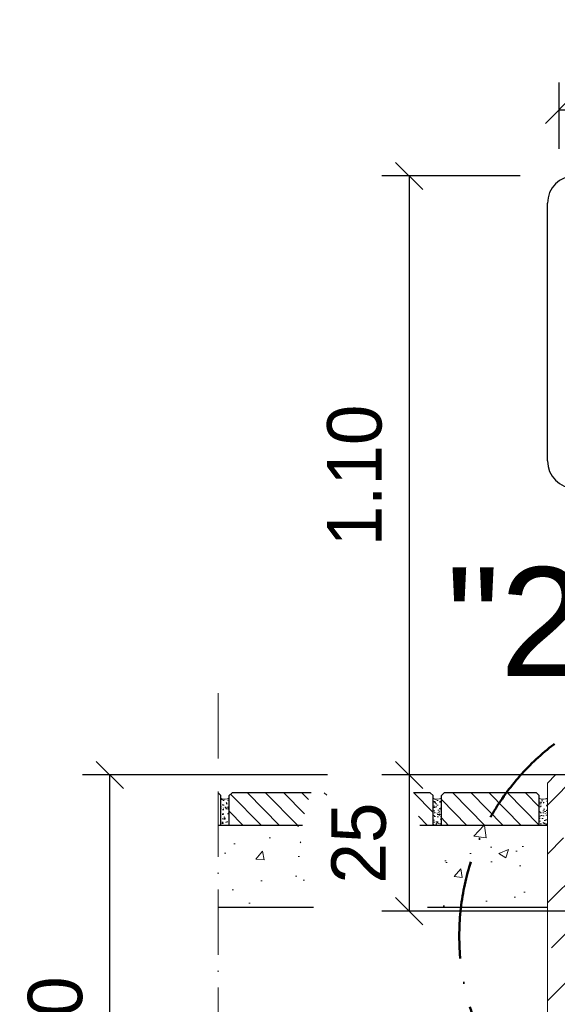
# Model space of a CAD drawing. Header units: millimetres. Extents: x -6179 to 18141, y -8419 to 8561.
# Tile 535 of 579: x -6116 to -5128, y 6246 to 8054. Entities that reach past the tile are written whole.
import ezdxf

# ---------------------------------------------------------------- set-up
doc = ezdxf.new("R2010")
doc.units = ezdxf.units.MM
doc.linetypes.add('ACAD_ISO10W100', pattern=[18, 12, -3, 0, -3])
for name, color, linetype, lineweight in [('Bemaßung', 7, 'Continuous', 9), ('Betonfundamente', 7, 'Continuous', 18), ('Geländer', 7, 'Continuous', 25), ('Pflaster-Gehweg', 7, 'Continuous', 15)]:
    doc.layers.add(name, color=color, linetype=linetype, lineweight=lineweight)
doc.layers.add('Beschriftung', color=7, linetype='Continuous')
doc.layers.add('POL_Bema', color=7, linetype='Continuous')
doc.styles.add('LBB3.5M1000', font='isocp.shx', dxfattribs={"height": 3.5})
doc.dimstyles.new('DIN', dxfattribs={"dimtxt": 2.5, "dimasz": 2.5, "dimexe": 1.25, "dimexo": 0.625, "dimtad": 1, "dimtih": 1, "dimdec": 4, "dimdsep": 46, "dimlunit": 6, "dimtxsty": 'Standard', "dimcen": 2.5, "dimadec": 0, "dimazin": 0, "dimtfac": 1, "dimtdec": 4, "dimtmove": 0, "dimatfit": 3, "dimfxl": 0, "dimtvp": 1, "dimtolj": 1, "dimtzin": 0, "dimarcsym": 0})

# ---------------------------------------------------------------- blocks, each defined once
blk = doc.blocks.new('_Oblique')
at = {"layer": 'POL_Bema', "color": 0, "lineweight": -2}
blk.add_line((-0.5, -0.5), (0.5, 0.5), dxfattribs=at)
blk = doc.blocks.new('*D53')
at = {"layer": 'Bemaßung', "color": 0, "lineweight": -2}
for p, q in [((-5196.2, 7767.2), (-5450.4, 7767.2)), ((-5400.4, 7767.2), (-5400.4, 6667.2)), ((-5196.2, 6667.2), (-5450.4, 6667.2))]:
    blk.add_line(p, q, dxfattribs=at)
at = {"layer": 'DEFPOINTS', "color": 0}
for p in [(-5096.2, 7767.2), (-5400.4, 6667.2), (-5096.2, 6667.2)]:
    blk.add_point(p, dxfattribs=at)
at = {"layer": 'Bemaßung', "color": 0, "lineweight": -2, "xscale": 50, "yscale": 50, "zscale": 50}
for p, rotation in [((-5400.4, 7767.2), 90), ((-5400.4, 6667.2), 270)]:
    blk.add_blockref('_Oblique', p, dxfattribs=dict(at, rotation=rotation))
at = {"layer": 'Bemaßung', "color": 0, "insert": (-5500.4, 7217.2), "char_height": 100, "attachment_point": 5, "rotation": 90}
blk.add_mtext('\\A1;1.10', dxfattribs=at)
blk = doc.blocks.new('*D54')
at = {"layer": 'Bemaßung', "color": 0, "lineweight": -2}
for p, q in [((-5084.6, 6667.2), (-5450.4, 6667.2)), ((-5400.4, 6667.2), (-5400.4, 6417.2)), ((-5084.6, 6417.2), (-5450.4, 6417.2))]:
    blk.add_line(p, q, dxfattribs=at)
at = {"layer": 'DEFPOINTS', "color": 0}
for p in [(-4984.6, 6667.2), (-5400.4, 6417.2), (-4984.6, 6417.2)]:
    blk.add_point(p, dxfattribs=at)
at = {"layer": 'Bemaßung', "color": 0, "lineweight": -2, "xscale": 50, "yscale": 50, "zscale": 50}
for p, rotation in [((-5400.4, 6667.2), 90), ((-5400.4, 6417.2), 270)]:
    blk.add_blockref('_Oblique', p, dxfattribs=dict(at, rotation=rotation))
at = {"layer": 'Bemaßung', "color": 0, "insert": (-5492.6, 6542.2), "char_height": 100, "attachment_point": 5, "rotation": 90}
blk.add_mtext('\\A1;25', dxfattribs=at)
blk = doc.blocks.new('*D55')
at = {"layer": 'Bemaßung', "color": 0, "lineweight": -2}
for p, q in [((-5550.4, 6667.2), (-6000.5, 6667.2)), ((-5950.5, 5667.2), (-5950.5, 6667.2)), ((-5851.5, 5667.2), (-6000.5, 5667.2))]:
    blk.add_line(p, q, dxfattribs=at)
at = {"layer": 'DEFPOINTS', "color": 0}
for p in [(-5950.5, 6667.2), (-5450.4, 6667.2), (-5751.5, 5667.2)]:
    blk.add_point(p, dxfattribs=at)
at = {"layer": 'Bemaßung', "color": 0, "lineweight": -2, "xscale": 50, "yscale": 50, "zscale": 50}
for p, rotation in [((-5950.5, 6667.2), 90), ((-5950.5, 5667.2), 270)]:
    blk.add_blockref('_Oblique', p, dxfattribs=dict(at, rotation=rotation))
at = {"layer": 'Bemaßung', "color": 0, "insert": (-6050.5, 6167.2), "char_height": 100, "attachment_point": 5, "rotation": 90}
blk.add_mtext('\\A1;1.00', dxfattribs=at)
blk = doc.blocks.new('*D56')
at = {"layer": 'Bemaßung', "color": 0, "lineweight": -2}
for p, q in [((-5125, 7817.2), (-5125, 7938.6)), ((-4884.6, 7846), (-4884.6, 7938.6)), ((-5125, 7888.6), (-4884.6, 7888.6)), ((-4884.6, 7888.6), (-4568, 7888.6))]:
    blk.add_line(p, q, dxfattribs=at)
at = {"layer": 'DEFPOINTS', "color": 0}
for p in [(-5125, 7888.6), (-4884.6, 7746), (-5125, 7717.2)]:
    blk.add_point(p, dxfattribs=at)
at = {"layer": 'Bemaßung', "color": 0, "lineweight": -2, "xscale": 50, "yscale": 50, "zscale": 50, "rotation": 180}
blk.add_blockref('_Oblique', (-5125, 7888.6), dxfattribs=at)
at = {"layer": 'Bemaßung', "color": 0, "lineweight": -2, "xscale": 50, "yscale": 50, "zscale": 50}
blk.add_blockref('_Oblique', (-4884.6, 7888.6), dxfattribs=at)
at = {"layer": 'Bemaßung', "color": 0, "insert": (-4701.3, 7988.6), "char_height": 100, "attachment_point": 5}
blk.add_mtext('\\A1;24', dxfattribs=at)

msp = doc.modelspace()

# ---------------------------------------------------------------- hatches: boundary and pattern name
at = {"layer": 'Betonfundamente', "lineweight": 9}
h = msp.add_hatch(dxfattribs=at)
h.set_pattern_fill('ANSI33', color=256, scale=20, style=0)
h.set_pattern_definition([(45, (-116247.28, 9739.51), (-89.80256, 89.80256), []), (45, (-116157.48, 9739.51), (-89.80256, 89.80256), [63.5, -31.75])])
h.paths.add_polyline_path([(-5146.19568, 6117.7407), (-4546.19567, 6110.94431), (-4546.19554, 6392.207), (-4561.19553, 6407.207), (-4996.19553, 6407.207), (-4996.19553, 6652.207), (-5011.19553, 6667.207), (-5131.19553, 6667.207), (-5146.19553, 6652.207)])
at = {"layer": 'Pflaster-Gehweg'}
h = msp.add_hatch(dxfattribs=at)
h.set_pattern_fill('AR-CONC', color=256, scale=0.1, angle=-0.521354, style=0)
h.set_pattern_definition([(49.478646, (-14906919.754, 2637138.871), (18.203209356, -1.759616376), [1.905, -20.955]), (354.478646, (-14906919.754, 2637138.871), (-3.350290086, 19.136941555), [1.524, -16.764]), (99.929646, (-14906918.238, 2637138.725), (14.85298434, 17.37723763), [1.619, -17.809]), (45.662846, (-14906919.708, 2637143.951), (27.068526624, -4.45071948), [2.8575, -31.4325]), (96.114246, (-14906917.453, 2637143.58), (23.96457854, 24.52551198), [2.4285, -26.7135]), (350.662646, (-14906919.708, 2637143.95), (23.964615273, 24.52546784), [2.286, -25.146]), (20.478646, (-14906917.18, 2637142.658), (15.067806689, -10.364086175), [1.905, -20.955]), (325.478646, (-14906917.18, 2637142.658), (6.347543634, 18.361799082), [1.524, -16.764]), (70.930046, (-14906915.924, 2637141.795), (21.415308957, 7.997754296), [1.619, -17.809]), (36.978645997, (-14906919.7545, 2637138.8715), (0.3857860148, 8.4523434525), [0, -16.5608, 0, -17.018, 0, -16.8275]), (6.978646, (-14906919.7545, 2637138.8715), (6.7728461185, 9.956842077), [0, -9.7028, 0, -16.1798, 0, -6.4135]), (326.978645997, (-14906925.4184, 2637138.923), (13.5532854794, -0.696227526), [0, -6.35, 0, -19.812, 0, -26.289]), (316.978646, (-14906927.958, 2637138.946), (14.835441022, 2.407757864), [0, -8.255, 0, -13.1572, 0, -18.669])])
h.paths.add_polyline_path([(-5746.19553, 6574.61447), (-5746.19553, 6624.49804, 0.1313025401), (-5738.69553, 6622.56689, 0.1320187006), (-5731.19553, 6624.65566), (-5731.19553, 6574.61448)], flags=0)
at = {"layer": 'Pflaster-Gehweg', "lineweight": 9}
h = msp.add_hatch(dxfattribs=at)
h.set_pattern_fill('LINE', color=256, scale=7.5, angle=134.478646, style=0)
h.set_pattern_definition([(134.478646, (-14907114.754, 2637138.871), (-16.990495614, -16.684070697), [])])
h.paths.add_polyline_path([(-5596.43684, 6574.61448), (-5596.11985, 6577.2268), (-5593.0679, 6593.7652), (-5589.03695, 6609.82789), (-5584.05948, 6625.28552), (-5580.33253, 6634.61447), (-5725.89223, 6634.61447), (-5731.19553, 6629.31117), (-5731.19553, 6574.61447)])
h = msp.add_hatch(dxfattribs=at)
h.set_pattern_fill('LINE', color=256, scale=7.5, angle=134.478646, style=0)
h.set_pattern_definition([(134.478646, (-14907309.754, 2637138.871), (-16.990495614, -16.684070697), [])])
h.paths.add_polyline_path([(-5392.50259, 6634.61447), (-5392.012, 6633.11039), (-5387.52701, 6615.73406), (-5383.93189, 6597.49854), (-5381.26475, 6578.59712), (-5380.91292, 6574.61448), (-5356.19553, 6574.61448), (-5356.19553, 6629.31117), (-5361.49883, 6634.61447)])
at = {"layer": 'Pflaster-Gehweg'}
h = msp.add_hatch(dxfattribs=at)
h.set_pattern_fill('AR-CONC', color=256, scale=0.1, angle=-0.521354, style=0)
h.set_pattern_definition([(49.478646, (-14907309.754, 2637138.871), (18.203209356, -1.759616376), [1.905, -20.955]), (354.478646, (-14907309.754, 2637138.871), (-3.350290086, 19.136941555), [1.524, -16.764]), (99.929646, (-14907308.238, 2637138.725), (14.85298434, 17.37723763), [1.619, -17.809]), (45.662846, (-14907309.708, 2637143.951), (27.068526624, -4.45071948), [2.8575, -31.4325]), (96.114246, (-14907307.453, 2637143.58), (23.96457854, 24.52551198), [2.4285, -26.7135]), (350.662646, (-14907309.708, 2637143.95), (23.964615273, 24.52546784), [2.286, -25.146]), (20.478646, (-14907307.18, 2637142.658), (15.067806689, -10.364086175), [1.905, -20.955]), (325.478646, (-14907307.18, 2637142.658), (6.347543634, 18.361799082), [1.524, -16.764]), (70.930046, (-14907305.924, 2637141.795), (21.415308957, 7.997754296), [1.619, -17.809]), (36.978645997, (-14907309.7545, 2637138.8715), (0.3857860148, 8.4523434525), [0, -16.5608, 0, -17.018, 0, -16.8275]), (6.978646, (-14907309.7545, 2637138.8715), (6.7728461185, 9.956842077), [0, -9.7028, 0, -16.1798, 0, -6.4135]), (326.978645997, (-14907315.4184, 2637138.923), (13.5532854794, -0.696227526), [0, -6.35, 0, -19.812, 0, -26.289]), (316.978646, (-14907317.958, 2637138.946), (14.835441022, 2.407757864), [0, -8.255, 0, -13.1572, 0, -18.669])])
h.paths.add_polyline_path([(-5356.19553, 6574.61447), (-5356.19553, 6624.49804, 0.1313025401), (-5348.69553, 6622.56689, 0.1320187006), (-5341.19553, 6624.65566), (-5341.19553, 6574.61448)], flags=0)
at = {"layer": 'Pflaster-Gehweg', "lineweight": 9}
h = msp.add_hatch(dxfattribs=at)
h.set_pattern_fill('LINE', color=256, scale=7.5, angle=134.478646, style=0)
h.set_pattern_definition([(134.478646, (-14907504.754, 2637138.871), (-16.990495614, -16.684070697), [])])
h.paths.add_polyline_path([(-5341.19553, 6574.61447), (-5341.19553, 6629.31117), (-5335.89223, 6634.61447), (-5166.49883, 6634.61447), (-5161.19553, 6629.31117), (-5161.19553, 6574.61448)], flags=0)
at = {"layer": 'Pflaster-Gehweg'}
h = msp.add_hatch(dxfattribs=at)
h.set_pattern_fill('AR-CONC', color=256, scale=0.1, angle=-0.521354, style=0)
h.set_pattern_definition([(49.478646, (-14907504.754, 2637138.871), (18.203209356, -1.759616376), [1.905, -20.955]), (354.478646, (-14907504.754, 2637138.871), (-3.350290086, 19.136941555), [1.524, -16.764]), (99.929646, (-14907503.238, 2637138.725), (14.85298434, 17.37723763), [1.619, -17.809]), (45.662846, (-14907504.708, 2637143.951), (27.068526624, -4.45071948), [2.8575, -31.4325]), (96.114246, (-14907502.453, 2637143.58), (23.96457854, 24.52551198), [2.4285, -26.7135]), (350.662646, (-14907504.708, 2637143.95), (23.964615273, 24.52546784), [2.286, -25.146]), (20.478646, (-14907502.18, 2637142.658), (15.067806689, -10.364086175), [1.905, -20.955]), (325.478646, (-14907502.18, 2637142.658), (6.347543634, 18.361799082), [1.524, -16.764]), (70.930046, (-14907500.924, 2637141.795), (21.415308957, 7.997754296), [1.619, -17.809]), (36.978645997, (-14907504.7545, 2637138.8715), (0.3857860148, 8.4523434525), [0, -16.5608, 0, -17.018, 0, -16.8275]), (6.978646, (-14907504.7545, 2637138.8715), (6.7728461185, 9.956842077), [0, -9.7028, 0, -16.1798, 0, -6.4135]), (326.978645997, (-14907510.4184, 2637138.923), (13.5532854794, -0.696227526), [0, -6.35, 0, -19.812, 0, -26.289]), (316.978646, (-14907512.958, 2637138.946), (14.835441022, 2.407757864), [0, -8.255, 0, -13.1572, 0, -18.669])])
h.paths.add_polyline_path([(-5161.19553, 6574.61447), (-5161.19553, 6624.49804, 0.1313025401), (-5153.69553, 6622.56689, 0.1320187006), (-5146.19553, 6624.65566), (-5146.19553, 6574.61448)], flags=0)
at = {"layer": 'Pflaster-Gehweg', "lineweight": 9}
h = msp.add_hatch(dxfattribs=at)
h.set_pattern_fill('AR-CONC', color=256, angle=-1e-14, style=0)
h.paths.add_polyline_path([(-5575.87688, 6424.61447), (-5578.17554, 6429.34611), (-5584.05948, 6444.07424), (-5589.03695, 6459.53188), (-5593.0679, 6475.59456), (-5596.11985, 6492.13296), (-5598.16824, 6509.01393), (-5599.19657, 6526.10154), (-5599.19657, 6543.25822), (-5598.16824, 6560.34584), (-5596.43684, 6574.61447), (-5751.49883, 6574.61447), (-5751.49883, 6424.61447)])
h.paths.add_polyline_path([(-5360.7544, 6439.07782), (-5366.96957, 6424.61447), (-5146.19553, 6424.61447), (-5146.19553, 6574.61447), (-5346.56681, 6574.61447), (-5344.9271, 6561.89107), (-5343.77059, 6543.77774), (-5343.77059, 6525.58202), (-5344.9271, 6507.4687), (-5347.22966, 6489.6018), (-5350.65741, 6472.14314), (-5355.17931, 6455.25082)])

# ---------------------------------------------------------------- linework, layer by layer
at = {"linetype": 'ACAD_ISO10W100', "lineweight": 18, "ltscale": 10}
msp.add_line((-5751.49883, 6817.20899), (-5751.49883, 5492.20769), dxfattribs=at)
for p, q in [((-5596.5057, 6574.61447), (-5751.49883, 6574.61447)), ((-5146.19553, 6574.61447), (-5380.83083, 6574.61447))]:
    msp.add_line(p, q)
at = {"linetype": 'ACAD_ISO10W100', "lineweight": 50, "ltscale": 15}
msp.add_circle((-4865.18569, 6371.56485), 443.07701, dxfattribs=at)
at = {"layer": 'Betonfundamente'}
for p, q in [((-5146.19553, 6652.207), (-5131.19553, 6667.207)), ((-5131.19553, 6667.207), (-5011.19553, 6667.207)), ((-5146.19553, 6097.53713), (-5146.19553, 6652.207))]:
    msp.add_line(p, q, dxfattribs=at)
at = {"layer": 'Geländer'}
msp.add_line((-5146.19553, 7243.957), (-5146.19553, 7717.207), dxfattribs=at)
for centre, start, end in [((-5096.19553, 7717.207), 90, 180), ((-5096.19553, 7243.957), 180, 270)]:
    msp.add_arc(centre, 50, start, end, dxfattribs=at)
at = {"layer": 'Pflaster-Gehweg'}
for p, q in [((-5751.49883, 6634.61447), (-5746.19553, 6629.31117)), ((-5725.89223, 6634.61447), (-5731.19553, 6629.31117)), ((-5556.49883, 6634.61447), (-5551.83812, 6629.95376)), ((-5361.49883, 6634.61447), (-5356.19553, 6629.31117)), ((-5335.89223, 6634.61447), (-5341.19553, 6629.31117)), ((-5166.49883, 6634.61447), (-5161.19553, 6629.31117))]:
    msp.add_line(p, q, dxfattribs=at)
at = {"layer": 'Pflaster-Gehweg', "lineweight": 25}
for p, q in [((-5746.19553, 6574.61447), (-5746.19553, 6629.31117)), ((-5731.19553, 6574.61447), (-5731.19553, 6629.31117)), ((-5580.4728, 6634.61447), (-5725.89223, 6634.61447)), ((-5361.49883, 6634.61447), (-5392.4544, 6634.61447)), ((-5356.19553, 6574.61447), (-5356.19553, 6629.31117)), ((-5341.19553, 6574.61447), (-5341.19553, 6629.31117)), ((-5166.49883, 6634.61447), (-5335.89223, 6634.61447)), ((-5161.19553, 6574.61447), (-5161.19553, 6629.31117)), ((-5751.49883, 6424.61447), (-5576.0184, 6424.61447)), ((-5366.93269, 6424.61447), (-5146.19553, 6424.61447))]:
    msp.add_line(p, q, dxfattribs=at)
at = {"layer": 'Pflaster-Gehweg'}
for centre in [(-5738.83202, 6637.56627), (-5348.83202, 6637.56627), (-5153.83202, 6637.56627)]:
    msp.add_arc(centre, 15, 240.60019545, 300.60384775, dxfattribs=at)

# ---------------------------------------------------------------- texts
at = {"layer": 'Beschriftung', "insert": (-5332.49783, 7048.76138, -475.00001), "char_height": 200, "width": 216.1635874, "attachment_point": 1, "style": 'LBB3.5M1000'}
msp.add_mtext('{\\fArial|b0|i0|c0|p34;"2"}', dxfattribs=at)

# ---------------------------------------------------------------- dimensions: what is measured, and where the dimension line sits
at = {"layer": 'Bemaßung'}
dim = msp.add_linear_dim(base=(-5124.99553, 7888.6161), p1=(-4884.61948, 7746.007), p2=(-5124.99553, 7717.207), text='24', dimstyle='DIN', override={"dimscale": 100, "dimtxt": 1, "dimasz": 0.5, "dimexe": 0.5, "dimexo": 1, "dimgap": 0.5, "dimtih": 0, "dimdec": 2, "dimblk1": 'Oblique', "dimblk2": 'Oblique', "dimsah": 1}, dxfattribs=at)
dim.commit()
dim.dimension.update_dxf_attribs({"geometry": '*D56', "text_midpoint": (-4701.28615, 7888.6161), "dimtype": 160})
for base, p1, p2, text, picture, middle in [((-5400.39576, 6667.207), (-5096.19553, 7767.207), (-5096.19553, 6667.207), '1.10', '*D53', (-5500.39576, 7217.207)), ((-5950.46835, 6667.207), (-5751.49883, 5667.207), (-5450.39576, 6667.207), '1.00', '*D55', (-6050.46835, 6167.207))]:
    dim = msp.add_linear_dim(base=base, p1=p1, p2=p2, angle=90, text=text, dimstyle='DIN', override={"dimscale": 100, "dimtxt": 1, "dimasz": 0.5, "dimexe": 0.5, "dimexo": 1, "dimgap": 0.5, "dimtih": 0, "dimdec": 2, "dimblk1": 'Oblique', "dimblk2": 'Oblique', "dimsah": 1, "dimtmove": 2}, dxfattribs=at)
    dim.commit()
    dim.dimension.update_dxf_attribs({"geometry": picture, "text_midpoint": middle})
dim = msp.add_linear_dim(base=(-5400.39576, 6417.207), p1=(-4984.61948, 6667.207), p2=(-4984.61948, 6417.207), angle=90, text='25', dimstyle='DIN', override={"dimscale": 100, "dimtxt": 1, "dimasz": 0.5, "dimexe": 0.5, "dimexo": 1, "dimgap": 0.5, "dimtih": 0, "dimdec": 2, "dimblk1": 'Oblique', "dimblk2": 'Oblique', "dimsah": 1, "dimtmove": 2}, dxfattribs=at)
dim.commit()
dim.dimension.update_dxf_attribs({"geometry": '*D54', "text_midpoint": (-5492.56184, 6542.207), "dimtype": 160})

doc.saveas('drawing.dxf')
